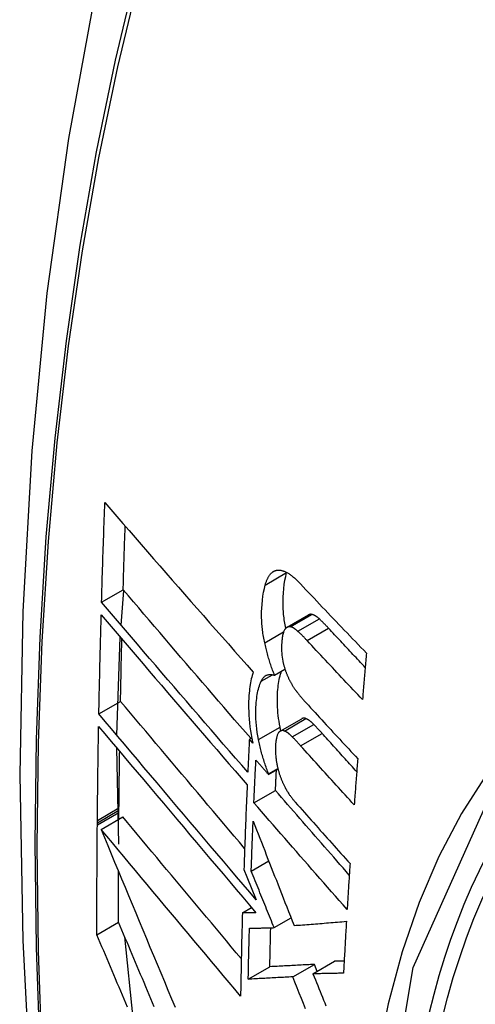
# Model space of a CAD drawing. Header units: inches. Extents: x 19 to 446, y 48 to 210.
# Tile 266 of 280: x 434.302 to 434.426, y 170.454 to 170.723. Entities that reach past the tile are written whole.
import ezdxf

# ---------------------------------------------------------------- set-up
doc = ezdxf.new("R2010")
doc.units = ezdxf.units.IN
doc.header["$MEASUREMENT"] = 0
doc.layers.add('Visible Edges(ANSI)', color=7, linetype='Continuous', lineweight=25)
doc.layers.add('Visible Tangent Edges(ANSI)', color=7, linetype='Continuous', lineweight=25)

msp = doc.modelspace()

# ---------------------------------------------------------------- linework, layer by layer
at = {"layer": 'Visible Edges(ANSI)'}
for p, q in [((434.37481, 170.57211), (434.37483, 170.57218)), ((434.32437, 170.56404), (434.33026, 170.56744)), ((434.32968, 170.55783), (434.33042, 170.56725)), ((434.37491, 170.55721), (434.38076, 170.56058)), ((434.32851, 170.52782), (434.32946, 170.55452)), ((434.37151, 170.54416), (434.37435, 170.5458)), ((434.32364, 170.53361), (434.32953, 170.53701)), ((434.37306, 170.52891), (434.37892, 170.53229)), ((434.36464, 170.52673), (434.36529, 170.52711)), ((434.36558, 170.52567), (434.36464, 170.52673)), ((434.32904, 170.49806), (434.32849, 170.52435)), ((434.36988, 170.51708), (434.37245, 170.51857)), ((434.36989, 170.51726), (434.37242, 170.51872)), ((434.36988, 170.51708), (434.36989, 170.51726)), ((434.36589, 170.50937), (434.37177, 170.51276)), ((434.3291, 170.50676), (434.32911, 170.50733)), ((434.32911, 170.50733), (434.32911, 170.50799)), ((434.32321, 170.50392), (434.32322, 170.50458)), ((434.32423, 170.50213), (434.33013, 170.50553)), ((434.32909, 170.50493), (434.3291, 170.50676)), ((434.32321, 170.50336), (434.32321, 170.50392)), ((434.36316, 170.49118), (434.36398, 170.48915)), ((434.36515, 170.49076), (434.36993, 170.49352)), ((434.36398, 170.48915), (434.36653, 170.48288)), ((434.36274, 170.47935), (434.36526, 170.48081)), ((434.3714, 170.47534), (434.37602, 170.478)), ((434.3231, 170.47342), (434.329, 170.47683)), ((434.333, 170.45065), (434.33069, 170.4728)), ((434.36434, 170.46129), (434.37024, 170.46469)), ((434.37647, 170.46194), (434.38236, 170.46534)), ((434.38198, 170.46276), (434.38786, 170.46616)), ((434.38313, 170.46342), (434.38236, 170.46534))]:
    msp.add_line(p, q, dxfattribs=at)
at = {"layer": 'Visible Edges(ANSI)', "flags": 128}
for points in [[(434.35609, 170.84915), (434.34325, 170.8111), (434.33219, 170.77191), (434.32289, 170.73168), (434.31533, 170.69046), (434.30949, 170.64832), (434.30534, 170.60532), (434.30287, 170.56153), (434.30205, 170.517), (434.30286, 170.4718), (434.30529, 170.42599), (434.30931, 170.37964), (434.3149, 170.33281), (434.32205, 170.28556), (434.33073, 170.23796), (434.34093, 170.19008), (434.3526, 170.14199)], [(434.32437, 170.56404), (434.3244, 170.56517), (434.32444, 170.5663), (434.32447, 170.56743), (434.3245, 170.56856), (434.32454, 170.56969), (434.32457, 170.57082), (434.32461, 170.57195), (434.32464, 170.57308), (434.32468, 170.57421), (434.32472, 170.57534), (434.32475, 170.57647), (434.32479, 170.5776), (434.32483, 170.57873), (434.32486, 170.57986), (434.3249, 170.581), (434.32494, 170.58213), (434.32498, 170.58326), (434.32502, 170.58439), (434.32506, 170.58552), (434.3251, 170.58666), (434.32514, 170.58779), (434.32518, 170.58892), (434.32522, 170.59005), (434.32526, 170.59119)], [(434.32526, 170.59119), (434.32689, 170.5893), (434.32854, 170.5874), (434.33019, 170.5855), (434.33185, 170.58359), (434.33351, 170.58167), (434.33518, 170.57975), (434.33686, 170.57782), (434.33854, 170.57589), (434.34022, 170.57396), (434.34191, 170.57203), (434.34361, 170.57009), (434.3453, 170.56815), (434.347, 170.56621), (434.3487, 170.56427), (434.3504, 170.56233), (434.35211, 170.5604), (434.35381, 170.55846), (434.35552, 170.55653), (434.35722, 170.5546), (434.35893, 170.55267), (434.36063, 170.55075), (434.36233, 170.54884), (434.36403, 170.54692), (434.36572, 170.54502)], [(434.33026, 170.56744), (434.33028, 170.56816), (434.3303, 170.56889), (434.33032, 170.56961), (434.33034, 170.57033), (434.33036, 170.57105), (434.33038, 170.57178), (434.3304, 170.5725), (434.33043, 170.57322), (434.33045, 170.57395), (434.33047, 170.57467), (434.33049, 170.57539), (434.33051, 170.57612), (434.33054, 170.57684), (434.33056, 170.57756), (434.33058, 170.57829), (434.3306, 170.57901), (434.33063, 170.57973), (434.33065, 170.58046), (434.33067, 170.58118), (434.3307, 170.5819), (434.33072, 170.58263), (434.33075, 170.58335), (434.33077, 170.58407), (434.33079, 170.5848)], [(434.36897, 170.56873), (434.36903, 170.56893), (434.36909, 170.56913), (434.36915, 170.56932), (434.36921, 170.56951), (434.36928, 170.56969), (434.36935, 170.56987), (434.36942, 170.57004), (434.36949, 170.57021), (434.36957, 170.57038), (434.36964, 170.57054), (434.36972, 170.57069), (434.3698, 170.57084), (434.36989, 170.57099), (434.36997, 170.57113), (434.37006, 170.57126), (434.37015, 170.57139), (434.37024, 170.57152), (434.37033, 170.57164), (434.37043, 170.57175), (434.37053, 170.57186), (434.37063, 170.57196), (434.37073, 170.57206), (434.37084, 170.57216), (434.37095, 170.57224)], [(434.37095, 170.57224), (434.37106, 170.57233), (434.37118, 170.5724), (434.37129, 170.57247), (434.37141, 170.57254), (434.37153, 170.57259), (434.37166, 170.57264), (434.37178, 170.57269), (434.37191, 170.57272), (434.37204, 170.57275), (434.37217, 170.57278), (434.3723, 170.57279), (434.37243, 170.57281), (434.37257, 170.57281), (434.3727, 170.57281), (434.37284, 170.5728), (434.37298, 170.57279), (434.37312, 170.57277), (434.37326, 170.57275), (434.3734, 170.57272), (434.37354, 170.57269), (434.37368, 170.57265), (434.37383, 170.57261), (434.37397, 170.57256), (434.37412, 170.57251)], [(434.37457, 170.55693), (434.37447, 170.55741), (434.37438, 170.55788), (434.3743, 170.55835), (434.37423, 170.55881), (434.37416, 170.55928), (434.3741, 170.55975), (434.37404, 170.56021), (434.37399, 170.56067), (434.37395, 170.56113), (434.37391, 170.56159), (434.37388, 170.56205), (434.37386, 170.5625), (434.37384, 170.56295), (434.37383, 170.56339), (434.37383, 170.56383), (434.37383, 170.56427), (434.37383, 170.56478), (434.37386, 170.56554), (434.37393, 170.56656), (434.37403, 170.56775), (434.37417, 170.56891), (434.37435, 170.57003), (434.37456, 170.5711), (434.37481, 170.57211)], [(434.37412, 170.57251), (434.3743, 170.57244), (434.37448, 170.57236), (434.37466, 170.57227), (434.37485, 170.57217), (434.37503, 170.57207), (434.37522, 170.57196), (434.3754, 170.57184), (434.37559, 170.57172), (434.37578, 170.57159), (434.37597, 170.57145), (434.37616, 170.57131), (434.37634, 170.57116), (434.37653, 170.57101), (434.37672, 170.57085), (434.37691, 170.57068), (434.3771, 170.57052), (434.37729, 170.57034), (434.37748, 170.57017), (434.37766, 170.56999), (434.37785, 170.56981), (434.37804, 170.56962), (434.37822, 170.56943), (434.37841, 170.56924), (434.37859, 170.56905)], [(434.36884, 170.55297), (434.36875, 170.5534), (434.36866, 170.55383), (434.36858, 170.55426), (434.3685, 170.55469), (434.36843, 170.55512), (434.36836, 170.55554), (434.3683, 170.55597), (434.36824, 170.55639), (434.36819, 170.55681), (434.36815, 170.55723), (434.36811, 170.55765), (434.36807, 170.55807), (434.36804, 170.55855), (434.36801, 170.55913), (434.36799, 170.55982), (434.36798, 170.5606), (434.36799, 170.56147), (434.36803, 170.56243), (434.3681, 170.56347), (434.36821, 170.56459), (434.36835, 170.56569), (434.36852, 170.56676), (434.36873, 170.56777), (434.36897, 170.56873)], [(434.37859, 170.56905), (434.37933, 170.56826), (434.38007, 170.56747), (434.38081, 170.56668), (434.38155, 170.5659), (434.38229, 170.56511), (434.38304, 170.56432), (434.38378, 170.56353), (434.38453, 170.56274), (434.38527, 170.56196), (434.38602, 170.56117), (434.38677, 170.56038), (434.38752, 170.55959), (434.38827, 170.55881), (434.38902, 170.55802), (434.38977, 170.55723), (434.39052, 170.55644), (434.39128, 170.55566), (434.39203, 170.55487), (434.39278, 170.55409), (434.39354, 170.5533), (434.39429, 170.55252), (434.39505, 170.55173), (434.39581, 170.55095), (434.39657, 170.55017)], [(434.36501, 170.52695), (434.36355, 170.52863), (434.36209, 170.53032), (434.36063, 170.53201), (434.35917, 170.53371), (434.3577, 170.53541), (434.35624, 170.53711), (434.35477, 170.53881), (434.35331, 170.54051), (434.35185, 170.54221), (434.35038, 170.54391), (434.34892, 170.54561), (434.34746, 170.54731), (434.34601, 170.54901), (434.34455, 170.55071), (434.3431, 170.5524), (434.34166, 170.55409), (434.34021, 170.55578), (434.33878, 170.55746), (434.33734, 170.55914), (434.33591, 170.56081), (434.33449, 170.56248), (434.33307, 170.56414), (434.33166, 170.56579), (434.33026, 170.56744)], [(434.36421, 170.5177), (434.36255, 170.51961), (434.36089, 170.52153), (434.35922, 170.52346), (434.35755, 170.52539), (434.35588, 170.52732), (434.3542, 170.52926), (434.35252, 170.53121), (434.35084, 170.53315), (434.34917, 170.5351), (434.34749, 170.53705), (434.34581, 170.539), (434.34414, 170.54095), (434.34246, 170.54289), (434.34079, 170.54484), (434.33913, 170.54678), (434.33746, 170.54872), (434.3358, 170.55066), (434.33415, 170.55259), (434.3325, 170.55452), (434.33086, 170.55644), (434.32923, 170.55835), (434.3276, 170.56026), (434.32598, 170.56216), (434.32437, 170.56404)], [(434.38162, 170.56073), (434.38158, 170.56074), (434.38154, 170.56074), (434.3815, 170.56075), (434.38147, 170.56075), (434.38143, 170.56075), (434.38139, 170.56075), (434.38135, 170.56075), (434.38132, 170.56075), (434.38128, 170.56075), (434.38124, 170.56074), (434.38121, 170.56074), (434.38117, 170.56073), (434.38113, 170.56073), (434.3811, 170.56072), (434.38106, 170.56071), (434.38103, 170.5607), (434.38099, 170.56069), (434.38096, 170.56068), (434.38092, 170.56066), (434.38089, 170.56065), (434.38085, 170.56063), (434.38082, 170.56062), (434.38079, 170.5606), (434.38076, 170.56058)], [(434.38372, 170.55949), (434.38363, 170.55957), (434.38354, 170.55965), (434.38345, 170.55973), (434.38337, 170.5598), (434.38328, 170.55988), (434.38319, 170.55995), (434.3831, 170.56001), (434.38301, 170.56008), (434.38292, 170.56014), (434.38283, 170.5602), (434.38274, 170.56026), (434.38266, 170.56032), (434.38257, 170.56037), (434.38248, 170.56042), (434.38239, 170.56046), (434.3823, 170.56051), (434.38222, 170.56055), (434.38213, 170.56058), (434.38204, 170.56062), (434.38196, 170.56065), (434.38187, 170.56067), (434.38179, 170.5607), (434.3817, 170.56072), (434.38162, 170.56073)], [(434.32364, 170.53361), (434.32366, 170.53473), (434.32368, 170.53586), (434.3237, 170.53698), (434.32373, 170.5381), (434.32375, 170.53923), (434.32377, 170.54035), (434.3238, 170.54147), (434.32382, 170.5426), (434.32385, 170.54372), (434.32387, 170.54485), (434.3239, 170.54597), (434.32393, 170.5471), (434.32395, 170.54822), (434.32398, 170.54935), (434.32401, 170.55047), (434.32404, 170.5516), (434.32406, 170.55272), (434.32409, 170.55385), (434.32412, 170.55498), (434.32415, 170.5561), (434.32418, 170.55723), (434.32421, 170.55836), (434.32424, 170.55948), (434.32427, 170.56061)], [(434.32427, 170.56061), (434.32588, 170.55872), (434.3275, 170.55682), (434.32912, 170.55492), (434.33076, 170.553), (434.33239, 170.55108), (434.33404, 170.54915), (434.33569, 170.54722), (434.33735, 170.54528), (434.33901, 170.54334), (434.34067, 170.5414), (434.34234, 170.53945), (434.34401, 170.5375), (434.34569, 170.53555), (434.34736, 170.5336), (434.34904, 170.53165), (434.35071, 170.5297), (434.35239, 170.52775), (434.35406, 170.5258), (434.35574, 170.52386), (434.35741, 170.52192), (434.35908, 170.51999), (434.36074, 170.51807), (434.3624, 170.51614), (434.36406, 170.51423)], [(434.38623, 170.55697), (434.38613, 170.55708), (434.38602, 170.55719), (434.38592, 170.5573), (434.38582, 170.55741), (434.38571, 170.55752), (434.38561, 170.55763), (434.3855, 170.55774), (434.3854, 170.55785), (434.38529, 170.55796), (434.38519, 170.55806), (434.38508, 170.55817), (434.38498, 170.55828), (434.38487, 170.55838), (434.38477, 170.55849), (434.38466, 170.55859), (434.38456, 170.55869), (434.38445, 170.5588), (434.38435, 170.5589), (434.38424, 170.559), (434.38414, 170.5591), (434.38404, 170.5592), (434.38393, 170.5593), (434.38383, 170.5594), (434.38372, 170.55949)], [(434.37425, 170.55652), (434.37415, 170.55634), (434.37406, 170.55615), (434.37398, 170.55594), (434.37391, 170.55572), (434.37384, 170.55549), (434.37378, 170.55524), (434.37372, 170.55499), (434.37367, 170.55473), (434.37363, 170.55446), (434.37359, 170.55418), (434.37356, 170.5539), (434.37353, 170.55362), (434.3735, 170.55331), (434.37347, 170.55297), (434.37345, 170.55257), (434.37343, 170.55215), (434.37342, 170.55168), (434.37342, 170.55119), (434.37344, 170.55068), (434.37347, 170.55016), (434.37352, 170.54962), (434.37358, 170.54909), (434.37367, 170.54854), (434.37377, 170.548)], [(434.37578, 170.55736), (434.3757, 170.55737), (434.37563, 170.55738), (434.37556, 170.55738), (434.37548, 170.55738), (434.37541, 170.55737), (434.37534, 170.55736), (434.37527, 170.55735), (434.3752, 170.55733), (434.37513, 170.55731), (434.37506, 170.55728), (434.375, 170.55725), (434.37493, 170.55722), (434.37487, 170.55718), (434.37481, 170.55714), (434.37474, 170.55709), (434.37468, 170.55704), (434.37463, 170.55699), (434.37457, 170.55693), (434.37451, 170.55687), (434.37446, 170.55681), (434.3744, 170.55674), (434.37435, 170.55667), (434.3743, 170.5566), (434.37425, 170.55652)], [(434.37788, 170.55612), (434.37779, 170.5562), (434.37771, 170.55628), (434.37762, 170.55636), (434.37753, 170.55643), (434.37744, 170.55651), (434.37735, 170.55658), (434.37726, 170.55664), (434.37717, 170.55671), (434.37708, 170.55677), (434.37699, 170.55683), (434.3769, 170.55689), (434.37682, 170.55695), (434.37673, 170.557), (434.37664, 170.55705), (434.37655, 170.55709), (434.37647, 170.55714), (434.37638, 170.55718), (434.37629, 170.55721), (434.3762, 170.55725), (434.37612, 170.55728), (434.37603, 170.5573), (434.37595, 170.55733), (434.37586, 170.55734), (434.37578, 170.55736)], [(434.3804, 170.5536), (434.38029, 170.55371), (434.38019, 170.55382), (434.38008, 170.55393), (434.37998, 170.55404), (434.37987, 170.55415), (434.37977, 170.55426), (434.37967, 170.55437), (434.37956, 170.55448), (434.37946, 170.55459), (434.37935, 170.55469), (434.37925, 170.5548), (434.37914, 170.55491), (434.37904, 170.55501), (434.37893, 170.55512), (434.37883, 170.55522), (434.37872, 170.55532), (434.37862, 170.55543), (434.37851, 170.55553), (434.37841, 170.55563), (434.3783, 170.55573), (434.3782, 170.55583), (434.37809, 170.55593), (434.37799, 170.55602), (434.37788, 170.55612)], [(434.39623, 170.54627), (434.39581, 170.54672), (434.39539, 170.54716), (434.39497, 170.54761), (434.39455, 170.54805), (434.39414, 170.5485), (434.39372, 170.54895), (434.3933, 170.54939), (434.39288, 170.54984), (434.39246, 170.55028), (434.39205, 170.55073), (434.39163, 170.55117), (434.39121, 170.55162), (434.3908, 170.55207), (434.39038, 170.55251), (434.38996, 170.55296), (434.38955, 170.5534), (434.38913, 170.55385), (434.38872, 170.55429), (434.3883, 170.55474), (434.38789, 170.55519), (434.38747, 170.55563), (434.38706, 170.55608), (434.38665, 170.55652), (434.38623, 170.55697)], [(434.32953, 170.53701), (434.32954, 170.53772), (434.32956, 170.53843), (434.32957, 170.53913), (434.32958, 170.53984), (434.3296, 170.54055), (434.32961, 170.54126), (434.32963, 170.54196), (434.32964, 170.54267), (434.32966, 170.54338), (434.32967, 170.54409), (434.32969, 170.5448), (434.3297, 170.5455), (434.32972, 170.54621), (434.32973, 170.54692), (434.32975, 170.54763), (434.32977, 170.54834), (434.32978, 170.54905), (434.3298, 170.54975), (434.32981, 170.55046), (434.32983, 170.55117), (434.32985, 170.55188), (434.32986, 170.55259), (434.32988, 170.5533), (434.3299, 170.55401)], [(434.37151, 170.54416), (434.37137, 170.5445), (434.37124, 170.54485), (434.37111, 170.5452), (434.37097, 170.54556), (434.37085, 170.54591), (434.37072, 170.54627), (434.3706, 170.54663), (434.37047, 170.54699), (434.37036, 170.54735), (434.37024, 170.54772), (434.37012, 170.54808), (434.37001, 170.54845), (434.3699, 170.54882), (434.3698, 170.54919), (434.36969, 170.54957), (434.36959, 170.54994), (434.36949, 170.55031), (434.36939, 170.55069), (434.36929, 170.55107), (434.3692, 170.55145), (434.3691, 170.55183), (434.36901, 170.55221), (434.36893, 170.55259), (434.36884, 170.55297)], [(434.39549, 170.53754), (434.39486, 170.53821), (434.39422, 170.53887), (434.39359, 170.53954), (434.39296, 170.54021), (434.39232, 170.54088), (434.39169, 170.54154), (434.39106, 170.54221), (434.39043, 170.54288), (434.38979, 170.54355), (434.38916, 170.54422), (434.38853, 170.54489), (434.3879, 170.54556), (434.38727, 170.54623), (434.38665, 170.5469), (434.38602, 170.54757), (434.38539, 170.54824), (434.38476, 170.54891), (434.38414, 170.54958), (434.38351, 170.55025), (434.38289, 170.55092), (434.38226, 170.55159), (434.38164, 170.55226), (434.38102, 170.55293), (434.3804, 170.5536)], [(434.39657, 170.55017), (434.39652, 170.54964), (434.39648, 170.54911), (434.39643, 170.54859), (434.39638, 170.54806), (434.39634, 170.54754), (434.39629, 170.54701), (434.39625, 170.54648), (434.3962, 170.54596), (434.39616, 170.54543), (434.39611, 170.5449), (434.39607, 170.54438), (434.39602, 170.54385), (434.39598, 170.54333), (434.39594, 170.5428), (434.39589, 170.54227), (434.39585, 170.54175), (434.3958, 170.54122), (434.39576, 170.54069), (434.39571, 170.54017), (434.39567, 170.53964), (434.39562, 170.53912), (434.39558, 170.53859), (434.39554, 170.53806), (434.39549, 170.53754)], [(434.37377, 170.548), (434.37381, 170.54781), (434.37385, 170.54763), (434.37389, 170.54744), (434.37394, 170.54726), (434.37398, 170.54708), (434.37403, 170.5469), (434.37408, 170.54671), (434.37413, 170.54653), (434.37418, 170.54635), (434.37423, 170.54617), (434.37429, 170.546), (434.37434, 170.54582), (434.3744, 170.54564), (434.37446, 170.54546), (434.37452, 170.54529), (434.37458, 170.54512), (434.37464, 170.54494), (434.37471, 170.54477), (434.37477, 170.54461), (434.37484, 170.54444), (434.37491, 170.54427), (434.37498, 170.54411), (434.37505, 170.54395), (434.37512, 170.54379)], [(434.36572, 170.54502), (434.36557, 170.54458), (434.36543, 170.54412), (434.36529, 170.54364), (434.36517, 170.54315), (434.36506, 170.54264), (434.36495, 170.54211), (434.36486, 170.54158), (434.36478, 170.54103), (434.3647, 170.54047), (434.36464, 170.53989), (434.36458, 170.53928), (434.36452, 170.5386), (434.36448, 170.53785), (434.36445, 170.53703), (434.36443, 170.53616), (434.36444, 170.53523), (434.36446, 170.53424), (434.36451, 170.53322), (434.36459, 170.53219), (434.36469, 170.53115), (434.36481, 170.5301), (434.36496, 170.52903), (434.36513, 170.52796), (434.36533, 170.52688)], [(434.373, 170.53001), (434.37286, 170.53081), (434.37273, 170.5316), (434.37261, 170.53238), (434.37252, 170.53316), (434.37244, 170.53393), (434.37237, 170.53469), (434.37233, 170.53545), (434.3723, 170.5362), (434.37228, 170.53694), (434.37228, 170.53765), (434.3723, 170.53834), (434.37232, 170.539), (434.37236, 170.53963), (434.37241, 170.54024), (434.37246, 170.54081), (434.37253, 170.54137), (434.3726, 170.54192), (434.37269, 170.54245), (434.37279, 170.54296), (434.3729, 170.54346), (434.37302, 170.54394), (434.37315, 170.54441), (434.37329, 170.54485), (434.37344, 170.54527)], [(434.36714, 170.52662), (434.36696, 170.52759), (434.36681, 170.52855), (434.36668, 170.52951), (434.36658, 170.53046), (434.3665, 170.53139), (434.36645, 170.53228), (434.36642, 170.53313), (434.36642, 170.53393), (434.36642, 170.53469), (434.36645, 170.5354), (434.36648, 170.53606), (434.36653, 170.53668), (434.36658, 170.53725), (434.36664, 170.5378), (434.36671, 170.53835), (434.3668, 170.53888), (434.36689, 170.53939), (434.36699, 170.53989), (434.36711, 170.54038), (434.36723, 170.54084), (434.36737, 170.54129), (434.36752, 170.54171), (434.36768, 170.54212), (434.36785, 170.5425)], [(434.36785, 170.5425), (434.36795, 170.54272), (434.36806, 170.54292), (434.36817, 170.5431), (434.36829, 170.54328), (434.36842, 170.54344), (434.36855, 170.54358), (434.36868, 170.54372), (434.36882, 170.54384), (434.36897, 170.54395), (434.36912, 170.54404), (434.36927, 170.54413), (434.36943, 170.5442), (434.36959, 170.54425), (434.36975, 170.5443), (434.36992, 170.54433), (434.37009, 170.54435), (434.37026, 170.54436), (434.37043, 170.54436), (434.37061, 170.54435), (434.37079, 170.54433), (434.37097, 170.5443), (434.37115, 170.54426), (434.37133, 170.54421), (434.37151, 170.54416)], [(434.37512, 170.54379), (434.37519, 170.54362), (434.37527, 170.54345), (434.37535, 170.54328), (434.37543, 170.54312), (434.37551, 170.54295), (434.37559, 170.54279), (434.37567, 170.54264), (434.37576, 170.54248), (434.37584, 170.54232), (434.37592, 170.54217), (434.37601, 170.54202), (434.37609, 170.54187), (434.37618, 170.54172), (434.37626, 170.54158), (434.37635, 170.54144), (434.37644, 170.54129), (434.37653, 170.54115), (434.37661, 170.54102), (434.3767, 170.54088), (434.37679, 170.54075), (434.37688, 170.54061), (434.37697, 170.54048), (434.37706, 170.54035), (434.37715, 170.54023)], [(434.37715, 170.54023), (434.37725, 170.54009), (434.37735, 170.53996), (434.37745, 170.53983), (434.37754, 170.5397), (434.37764, 170.53957), (434.37774, 170.53944), (434.37784, 170.53931), (434.37794, 170.53918), (434.37804, 170.53906), (434.37813, 170.53893), (434.37823, 170.53881), (434.37833, 170.53868), (434.37843, 170.53856), (434.37853, 170.53844), (434.37863, 170.53832), (434.37873, 170.5382), (434.37883, 170.53808), (434.37893, 170.53797), (434.37903, 170.53785), (434.37913, 170.53774), (434.37923, 170.53762), (434.37933, 170.53751), (434.37943, 170.5374), (434.37953, 170.53729)], [(434.36336, 170.49695), (434.36194, 170.49863), (434.36051, 170.50031), (434.35908, 170.502), (434.35765, 170.50368), (434.35622, 170.50537), (434.35479, 170.50707), (434.35336, 170.50876), (434.35194, 170.51045), (434.35051, 170.51214), (434.34908, 170.51382), (434.34766, 170.51551), (434.34623, 170.5172), (434.34482, 170.51888), (434.3434, 170.52055), (434.34199, 170.52223), (434.34058, 170.5239), (434.33918, 170.52556), (434.33778, 170.52722), (434.33639, 170.52887), (434.335, 170.53051), (434.33362, 170.53215), (434.33225, 170.53378), (434.33089, 170.5354), (434.32953, 170.53701)], [(434.37953, 170.53729), (434.38013, 170.53662), (434.38074, 170.53596), (434.38135, 170.5353), (434.38195, 170.53464), (434.38256, 170.53397), (434.38317, 170.53331), (434.38377, 170.53265), (434.38438, 170.53199), (434.38499, 170.53132), (434.3856, 170.53066), (434.38621, 170.53), (434.38682, 170.52933), (434.38743, 170.52867), (434.38804, 170.52801), (434.38866, 170.52735), (434.38927, 170.52668), (434.38988, 170.52602), (434.3905, 170.52536), (434.39111, 170.5247), (434.39172, 170.52404), (434.39234, 170.52337), (434.39295, 170.52271), (434.39357, 170.52205), (434.39418, 170.52139)], [(434.36653, 170.48288), (434.36475, 170.48497), (434.36297, 170.48707), (434.36118, 170.48918), (434.35938, 170.4913), (434.35758, 170.49342), (434.35578, 170.49555), (434.35397, 170.49768), (434.35216, 170.49982), (434.35035, 170.50196), (434.34853, 170.5041), (434.34672, 170.50625), (434.34491, 170.50839), (434.3431, 170.51053), (434.3413, 170.51266), (434.3395, 170.5148), (434.3377, 170.51692), (434.33591, 170.51904), (434.33413, 170.52116), (434.33236, 170.52326), (434.33059, 170.52535), (434.32884, 170.52744), (434.32709, 170.52951), (434.32536, 170.53157), (434.32364, 170.53361)], [(434.38008, 170.53232), (434.38003, 170.53234), (434.37997, 170.53236), (434.37992, 170.53237), (434.37987, 170.53239), (434.37982, 170.5324), (434.37977, 170.53241), (434.37972, 170.53242), (434.37967, 170.53243), (434.37962, 170.53244), (434.37957, 170.53244), (434.37952, 170.53244), (434.37947, 170.53244), (434.37942, 170.53244), (434.37938, 170.53244), (434.37933, 170.53243), (434.37928, 170.53242), (434.37923, 170.53241), (434.37919, 170.5324), (434.37914, 170.53239), (434.3791, 170.53237), (434.37905, 170.53235), (434.37901, 170.53233), (434.37897, 170.53231), (434.37892, 170.53229)], [(434.38219, 170.53075), (434.3821, 170.53084), (434.38202, 170.53093), (434.38193, 170.53101), (434.38184, 170.5311), (434.38175, 170.53118), (434.38166, 170.53126), (434.38157, 170.53134), (434.38148, 170.53142), (434.38139, 170.53149), (434.38131, 170.53156), (434.38122, 170.53163), (434.38113, 170.5317), (434.38104, 170.53177), (434.38095, 170.53183), (434.38086, 170.53189), (434.38078, 170.53195), (434.38069, 170.532), (434.3806, 170.53206), (434.38051, 170.53211), (434.38043, 170.53215), (434.38034, 170.5322), (434.38025, 170.53224), (434.38017, 170.53228), (434.38008, 170.53232)], [(434.32322, 170.50458), (434.32323, 170.50565), (434.32324, 170.50671), (434.32325, 170.50778), (434.32326, 170.50884), (434.32327, 170.50991), (434.32328, 170.51098), (434.3233, 170.51204), (434.32331, 170.51311), (434.32332, 170.51418), (434.32334, 170.51524), (434.32335, 170.51631), (434.32337, 170.51738), (434.32338, 170.51845), (434.3234, 170.51951), (434.32341, 170.52058), (434.32343, 170.52165), (434.32345, 170.52272), (434.32346, 170.52378), (434.32348, 170.52485), (434.3235, 170.52592), (434.32352, 170.52699), (434.32353, 170.52806), (434.32355, 170.52913), (434.32357, 170.5302)], [(434.32357, 170.5302), (434.32529, 170.52815), (434.32702, 170.52609), (434.32877, 170.52402), (434.33052, 170.52193), (434.33229, 170.51984), (434.33406, 170.51773), (434.33584, 170.51562), (434.33763, 170.5135), (434.33943, 170.51137), (434.34123, 170.50923), (434.34303, 170.50709), (434.34484, 170.50495), (434.34665, 170.50281), (434.34846, 170.50066), (434.35027, 170.49852), (434.35208, 170.49638), (434.35389, 170.49423), (434.3557, 170.4921), (434.3575, 170.48997), (434.3593, 170.48784), (434.36109, 170.48572), (434.36288, 170.48361), (434.36466, 170.48151), (434.36644, 170.47942)], [(434.37422, 170.52893), (434.37414, 170.52897), (434.37406, 170.52899), (434.37398, 170.52901), (434.37391, 170.52903), (434.37383, 170.52905), (434.37375, 170.52905), (434.37368, 170.52906), (434.3736, 170.52906), (434.37353, 170.52906), (434.37346, 170.52905), (434.37339, 170.52903), (434.37332, 170.52901), (434.37325, 170.52899), (434.37318, 170.52896), (434.37311, 170.52893), (434.37305, 170.5289), (434.37298, 170.52885), (434.37292, 170.52881), (434.37286, 170.52876), (434.3728, 170.52871), (434.37274, 170.52865), (434.37268, 170.52859), (434.37263, 170.52852), (434.37257, 170.52845)], [(434.37321, 170.52899), (434.3732, 170.52903), (434.37319, 170.52908), (434.37318, 170.52912), (434.37317, 170.52916), (434.37317, 170.5292), (434.37316, 170.52924), (434.37315, 170.52929), (434.37314, 170.52933), (434.37313, 170.52937), (434.37312, 170.52941), (434.37311, 170.52946), (434.3731, 170.5295), (434.3731, 170.52954), (434.37309, 170.52958), (434.37308, 170.52963), (434.37307, 170.52967), (434.37306, 170.52971), (434.37305, 170.52975), (434.37304, 170.5298), (434.37304, 170.52984), (434.37303, 170.52988), (434.37302, 170.52992), (434.37301, 170.52996), (434.373, 170.53001)], [(434.37634, 170.52737), (434.37625, 170.52746), (434.37616, 170.52755), (434.37607, 170.52763), (434.37598, 170.52772), (434.37589, 170.5278), (434.3758, 170.52788), (434.37571, 170.52796), (434.37563, 170.52804), (434.37554, 170.52811), (434.37545, 170.52818), (434.37536, 170.52825), (434.37527, 170.52832), (434.37518, 170.52838), (434.37509, 170.52845), (434.37501, 170.52851), (434.37492, 170.52857), (434.37483, 170.52862), (434.37474, 170.52867), (434.37466, 170.52872), (434.37457, 170.52877), (434.37448, 170.52882), (434.37439, 170.52886), (434.37431, 170.5289), (434.37422, 170.52893)], [(434.38447, 170.5283), (434.38438, 170.52841), (434.38428, 170.52851), (434.38419, 170.52862), (434.38409, 170.52872), (434.384, 170.52882), (434.3839, 170.52893), (434.38381, 170.52903), (434.38371, 170.52914), (434.38362, 170.52924), (434.38352, 170.52934), (434.38343, 170.52944), (434.38333, 170.52955), (434.38324, 170.52965), (434.38314, 170.52975), (434.38305, 170.52985), (434.38295, 170.52995), (434.38286, 170.53005), (434.38276, 170.53015), (434.38267, 170.53025), (434.38257, 170.53035), (434.38248, 170.53045), (434.38238, 170.53055), (434.38229, 170.53065), (434.38219, 170.53075)], [(434.36464, 170.52673), (434.36463, 170.52636), (434.36461, 170.52598), (434.36459, 170.5256), (434.36457, 170.52523), (434.36455, 170.52485), (434.36453, 170.52447), (434.36452, 170.5241), (434.3645, 170.52372), (434.36448, 170.52334), (434.36446, 170.52297), (434.36444, 170.52259), (434.36442, 170.52221), (434.36441, 170.52184), (434.36439, 170.52146), (434.36437, 170.52109), (434.36435, 170.52071), (434.36434, 170.52033), (434.36432, 170.51996), (434.3643, 170.51958), (434.36428, 170.5192), (434.36427, 170.51883), (434.36425, 170.51845), (434.36423, 170.51808), (434.36421, 170.5177)], [(434.36533, 170.52688), (434.36534, 170.52683), (434.36535, 170.52678), (434.36536, 170.52673), (434.36537, 170.52668), (434.36538, 170.52663), (434.36539, 170.52658), (434.3654, 170.52653), (434.36541, 170.52648), (434.36542, 170.52643), (434.36543, 170.52638), (434.36544, 170.52633), (434.36545, 170.52627), (434.36546, 170.52622), (434.36547, 170.52617), (434.36548, 170.52612), (434.36549, 170.52607), (434.3655, 170.52602), (434.36551, 170.52597), (434.36553, 170.52592), (434.36554, 170.52587), (434.36555, 170.52582), (434.36556, 170.52577), (434.36557, 170.52572), (434.36558, 170.52567)], [(434.36989, 170.51726), (434.36974, 170.51763), (434.3696, 170.518), (434.36946, 170.51837), (434.36933, 170.51875), (434.36919, 170.51912), (434.36906, 170.5195), (434.36893, 170.51989), (434.3688, 170.52027), (434.36867, 170.52066), (434.36855, 170.52105), (434.36843, 170.52144), (434.36831, 170.52183), (434.36819, 170.52223), (434.36808, 170.52262), (434.36797, 170.52302), (434.36787, 170.52341), (434.36777, 170.52381), (434.36767, 170.52421), (434.36757, 170.52461), (434.36748, 170.52501), (434.36739, 170.52541), (434.3673, 170.52581), (434.36722, 170.52622), (434.36714, 170.52662)], [(434.37257, 170.52845), (434.37249, 170.52832), (434.37241, 170.52818), (434.37233, 170.52802), (434.37227, 170.52785), (434.3722, 170.52767), (434.37215, 170.52749), (434.37209, 170.52729), (434.37205, 170.52709), (434.372, 170.52688), (434.37196, 170.52666), (434.37193, 170.52644), (434.37189, 170.52621), (434.37187, 170.52598), (434.37184, 170.52575), (434.37181, 170.52551), (434.37179, 170.52527), (434.37177, 170.52502), (434.37176, 170.52477), (434.37174, 170.52449), (434.37174, 170.52417), (434.37174, 170.52377), (434.37176, 170.5233), (434.37179, 170.52272), (434.37184, 170.52202)], [(434.37862, 170.52492), (434.37852, 170.52503), (434.37843, 170.52513), (434.37833, 170.52524), (434.37824, 170.52534), (434.37814, 170.52544), (434.37805, 170.52555), (434.37795, 170.52565), (434.37786, 170.52575), (434.37776, 170.52586), (434.37767, 170.52596), (434.37757, 170.52606), (434.37748, 170.52616), (434.37738, 170.52627), (434.37729, 170.52637), (434.37719, 170.52647), (434.3771, 170.52657), (434.377, 170.52667), (434.37691, 170.52677), (434.37681, 170.52687), (434.37672, 170.52697), (434.37662, 170.52707), (434.37653, 170.52717), (434.37643, 170.52727), (434.37634, 170.52737)], [(434.39391, 170.51786), (434.39351, 170.5183), (434.39312, 170.51873), (434.39272, 170.51917), (434.39233, 170.5196), (434.39193, 170.52004), (434.39154, 170.52047), (434.39114, 170.52091), (434.39075, 170.52134), (434.39035, 170.52178), (434.38996, 170.52221), (434.38957, 170.52265), (434.38917, 170.52308), (434.38878, 170.52352), (434.38839, 170.52395), (434.38799, 170.52439), (434.3876, 170.52482), (434.38721, 170.52526), (434.38682, 170.52569), (434.38643, 170.52613), (434.38604, 170.52656), (434.38564, 170.527), (434.38525, 170.52743), (434.38486, 170.52787), (434.38447, 170.5283)], [(434.32911, 170.50799), (434.32912, 170.50863), (434.32913, 170.50927), (434.32913, 170.50991), (434.32914, 170.51055), (434.32915, 170.51119), (434.32915, 170.51183), (434.32916, 170.51247), (434.32917, 170.51312), (434.32917, 170.51376), (434.32918, 170.5144), (434.32919, 170.51504), (434.3292, 170.51568), (434.3292, 170.51633), (434.32921, 170.51697), (434.32922, 170.51761), (434.32923, 170.51825), (434.32924, 170.51889), (434.32925, 170.51954), (434.32925, 170.52018), (434.32926, 170.52082), (434.32927, 170.52146), (434.32928, 170.5221), (434.32929, 170.52275), (434.3293, 170.52339)], [(434.39322, 170.50883), (434.39261, 170.5095), (434.392, 170.51017), (434.39139, 170.51084), (434.39077, 170.51151), (434.39016, 170.51218), (434.38955, 170.51285), (434.38894, 170.51352), (434.38833, 170.51419), (434.38772, 170.51486), (434.38711, 170.51553), (434.3865, 170.5162), (434.38589, 170.51687), (434.38528, 170.51754), (434.38467, 170.51821), (434.38406, 170.51888), (434.38345, 170.51956), (434.38285, 170.52023), (434.38224, 170.5209), (434.38164, 170.52157), (434.38103, 170.52224), (434.38043, 170.52291), (434.37982, 170.52358), (434.37922, 170.52425), (434.37862, 170.52492)], [(434.36589, 170.50937), (434.36591, 170.50986), (434.36594, 170.51034), (434.36596, 170.51083), (434.36598, 170.51131), (434.366, 170.5118), (434.36602, 170.51228), (434.36605, 170.51277), (434.36607, 170.51325), (434.36609, 170.51374), (434.36611, 170.51422), (434.36613, 170.51471), (434.36616, 170.51519), (434.36618, 170.51568), (434.3662, 170.51616), (434.36623, 170.51665), (434.36625, 170.51713), (434.36627, 170.51762), (434.3663, 170.5181), (434.36632, 170.51859), (434.36634, 170.51907), (434.36637, 170.51956), (434.36639, 170.52004), (434.36641, 170.52053), (434.36644, 170.52102)], [(434.36644, 170.52102), (434.36658, 170.52085), (434.36672, 170.52069), (434.36687, 170.52052), (434.36701, 170.52036), (434.36715, 170.5202), (434.3673, 170.52003), (434.36744, 170.51987), (434.36758, 170.51971), (434.36773, 170.51954), (434.36787, 170.51938), (434.36801, 170.51921), (434.36816, 170.51905), (434.3683, 170.51889), (434.36844, 170.51872), (434.36859, 170.51856), (434.36873, 170.51839), (434.36887, 170.51823), (434.36902, 170.51807), (434.36916, 170.5179), (434.3693, 170.51774), (434.36945, 170.51758), (434.36959, 170.51741), (434.36974, 170.51725), (434.36988, 170.51708)], [(434.37184, 170.52202), (434.37186, 170.52187), (434.37187, 170.52172), (434.37189, 170.52156), (434.37191, 170.52141), (434.37193, 170.52125), (434.37195, 170.5211), (434.37197, 170.52094), (434.37199, 170.52079), (434.37202, 170.52063), (434.37204, 170.52047), (434.37207, 170.52032), (434.3721, 170.52016), (434.37213, 170.52), (434.37216, 170.51985), (434.37219, 170.51969), (434.37223, 170.51953), (434.37226, 170.51937), (434.3723, 170.51922), (434.37233, 170.51906), (434.37237, 170.5189), (434.37241, 170.51875), (434.37245, 170.51859), (434.37249, 170.51843), (434.37253, 170.51828)], [(434.39418, 170.52139), (434.39414, 170.52087), (434.3941, 170.52035), (434.39406, 170.51982), (434.39402, 170.5193), (434.39398, 170.51877), (434.39394, 170.51825), (434.3939, 170.51773), (434.39386, 170.5172), (434.39382, 170.51668), (434.39378, 170.51616), (434.39374, 170.51563), (434.3937, 170.51511), (434.39366, 170.51459), (434.39362, 170.51406), (434.39358, 170.51354), (434.39354, 170.51302), (434.3935, 170.51249), (434.39346, 170.51197), (434.39342, 170.51145), (434.39338, 170.51092), (434.39334, 170.5104), (434.3933, 170.50988), (434.39326, 170.50935), (434.39322, 170.50883)], [(434.37177, 170.51276), (434.37178, 170.513), (434.37179, 170.51323), (434.3718, 170.51346), (434.37181, 170.51369), (434.37182, 170.51392), (434.37183, 170.51415), (434.37184, 170.51438), (434.37185, 170.51462), (434.37186, 170.51485), (434.37187, 170.51508), (434.37188, 170.51531), (434.37189, 170.51554), (434.3719, 170.51577), (434.37191, 170.516), (434.37192, 170.51624), (434.37193, 170.51647), (434.37195, 170.5167), (434.37196, 170.51693), (434.37197, 170.51716), (434.37198, 170.51739), (434.37199, 170.51763), (434.372, 170.51786), (434.37201, 170.51809), (434.37202, 170.51832)], [(434.37253, 170.51828), (434.37258, 170.51808), (434.37264, 170.51789), (434.37269, 170.51769), (434.37275, 170.5175), (434.37281, 170.51731), (434.37287, 170.51712), (434.37294, 170.51693), (434.373, 170.51675), (434.37307, 170.51656), (434.37314, 170.51638), (434.3732, 170.51619), (434.37327, 170.51601), (434.37335, 170.51583), (434.37342, 170.51566), (434.37349, 170.51548), (434.37356, 170.5153), (434.37364, 170.51513), (434.37371, 170.51495), (434.37379, 170.51478), (434.37387, 170.51461), (434.37395, 170.51444), (434.37402, 170.51428), (434.3741, 170.51411), (434.37418, 170.51395)], [(434.36406, 170.51423), (434.36402, 170.51327), (434.36397, 170.51231), (434.36393, 170.51134), (434.36389, 170.51038), (434.36385, 170.50942), (434.36381, 170.50846), (434.36377, 170.50749), (434.36373, 170.50653), (434.36369, 170.50557), (434.36365, 170.50461), (434.36362, 170.50365), (434.36358, 170.50269), (434.36354, 170.50173), (434.3635, 170.50077), (434.36347, 170.49981), (434.36343, 170.49885), (434.3634, 170.49789), (434.36336, 170.49693), (434.36333, 170.49597), (434.36329, 170.49501), (434.36326, 170.49405), (434.36323, 170.49309), (434.36319, 170.49214), (434.36316, 170.49118)], [(434.39188, 170.48969), (434.39104, 170.49065), (434.39019, 170.49161), (434.38935, 170.49258), (434.3885, 170.49354), (434.38766, 170.49451), (434.38681, 170.49547), (434.38597, 170.49644), (434.38512, 170.4974), (434.38428, 170.49837), (434.38344, 170.49933), (434.38259, 170.5003), (434.38175, 170.50126), (434.38091, 170.50223), (434.38008, 170.50319), (434.37924, 170.50415), (434.3784, 170.50512), (434.37757, 170.50608), (434.37673, 170.50704), (434.3759, 170.508), (434.37507, 170.50895), (434.37424, 170.50991), (434.37342, 170.51086), (434.37259, 170.51181), (434.37177, 170.51276)], [(434.37418, 170.51395), (434.3743, 170.51372), (434.37441, 170.5135), (434.37453, 170.51328), (434.37465, 170.51306), (434.37477, 170.51285), (434.37489, 170.51264), (434.37501, 170.51244), (434.37513, 170.51224), (434.37526, 170.51205), (434.37538, 170.51186), (434.3755, 170.51167), (434.37563, 170.51149), (434.37576, 170.51132), (434.37588, 170.51114), (434.37601, 170.51097), (434.37614, 170.5108), (434.37627, 170.51063), (434.37639, 170.51047), (434.37652, 170.5103), (434.37665, 170.51015), (434.37678, 170.50999), (434.37691, 170.50984), (434.37704, 170.50969), (434.37717, 170.50954)], [(434.39129, 170.48032), (434.39023, 170.48152), (434.38916, 170.48273), (434.3881, 170.48393), (434.38703, 170.48514), (434.38597, 170.48636), (434.3849, 170.48757), (434.38383, 170.48878), (434.38277, 170.49), (434.3817, 170.49121), (434.38064, 170.49243), (434.37957, 170.49365), (434.37851, 170.49486), (434.37745, 170.49608), (434.37639, 170.49729), (434.37533, 170.49851), (434.37427, 170.49972), (434.37321, 170.50094), (434.37216, 170.50215), (434.37111, 170.50336), (434.37006, 170.50456), (434.36901, 170.50577), (434.36797, 170.50697), (434.36693, 170.50817), (434.36589, 170.50937)], [(434.37717, 170.50954), (434.37779, 170.50884), (434.3784, 170.50815), (434.37902, 170.50745), (434.37964, 170.50675), (434.38025, 170.50605), (434.38087, 170.50535), (434.38149, 170.50466), (434.38211, 170.50396), (434.38273, 170.50326), (434.38336, 170.50256), (434.38398, 170.50186), (434.3846, 170.50116), (434.38522, 170.50046), (434.38584, 170.49976), (434.38647, 170.49906), (434.38709, 170.49837), (434.38772, 170.49767), (434.38834, 170.49697), (434.38896, 170.49627), (434.38959, 170.49557), (434.39021, 170.49488), (434.39084, 170.49418), (434.39146, 170.49348), (434.39209, 170.49279)], [(434.36244, 170.46689), (434.36109, 170.46851), (434.35973, 170.47012), (434.35838, 170.47174), (434.35702, 170.47337), (434.35566, 170.47499), (434.3543, 170.47662), (434.35294, 170.47824), (434.35158, 170.47987), (434.35022, 170.4815), (434.34886, 170.48312), (434.3475, 170.48475), (434.34615, 170.48637), (434.34479, 170.48799), (434.34344, 170.48961), (434.34209, 170.49122), (434.34074, 170.49284), (434.3394, 170.49444), (434.33806, 170.49605), (434.33672, 170.49764), (434.33539, 170.49923), (434.33407, 170.50082), (434.33275, 170.5024), (434.33144, 170.50397), (434.33013, 170.50553)], [(434.36515, 170.49076), (434.36517, 170.49132), (434.36519, 170.49189), (434.36521, 170.49245), (434.36523, 170.49302), (434.36526, 170.49358), (434.36528, 170.49415), (434.3653, 170.49471), (434.36532, 170.49528), (434.36534, 170.49585), (434.36536, 170.49641), (434.36538, 170.49698), (434.3654, 170.49754), (434.36543, 170.49811), (434.36545, 170.49867), (434.36547, 170.49924), (434.36549, 170.49981), (434.36552, 170.50037), (434.36554, 170.50094), (434.36556, 170.5015), (434.36558, 170.50207), (434.36561, 170.50264), (434.36563, 170.5032), (434.36565, 170.50377), (434.36568, 170.50434)], [(434.36568, 170.50434), (434.36613, 170.50319), (434.36658, 170.50205), (434.36702, 170.50091), (434.36747, 170.49977), (434.36792, 170.49863), (434.36837, 170.49749), (434.36882, 170.49635), (434.36927, 170.4952), (434.36972, 170.49405), (434.37017, 170.4929), (434.37062, 170.49174), (434.37108, 170.49058), (434.37154, 170.48941), (434.372, 170.48824), (434.37247, 170.48705), (434.37293, 170.48586), (434.3734, 170.48466), (434.37388, 170.48345), (434.37436, 170.48223), (434.37484, 170.481), (434.37533, 170.47975), (434.37582, 170.47849), (434.37632, 170.47722), (434.37683, 170.47594)], [(434.3231, 170.47342), (434.3231, 170.47467), (434.3231, 170.47591), (434.3231, 170.47716), (434.3231, 170.4784), (434.3231, 170.47965), (434.3231, 170.48089), (434.3231, 170.48214), (434.3231, 170.48338), (434.3231, 170.48463), (434.32311, 170.48587), (434.32311, 170.48712), (434.32311, 170.48837), (434.32312, 170.48961), (434.32312, 170.49086), (434.32313, 170.49211), (434.32314, 170.49336), (434.32314, 170.49461), (434.32315, 170.49586), (434.32316, 170.49711), (434.32317, 170.49836), (434.32318, 170.49961), (434.32318, 170.50086), (434.32319, 170.50211), (434.32321, 170.50336)], [(434.32423, 170.50213), (434.32515, 170.49992), (434.32607, 170.4977), (434.327, 170.49547), (434.32793, 170.49321), (434.32887, 170.49094), (434.32982, 170.48866), (434.33077, 170.48636), (434.33173, 170.48406), (434.33269, 170.48174), (434.33366, 170.47942), (434.33463, 170.47709), (434.33561, 170.47475), (434.33658, 170.47241), (434.33756, 170.47006), (434.33854, 170.46771), (434.33952, 170.46536), (434.3405, 170.46301), (434.34148, 170.46067), (434.34246, 170.45832), (434.34344, 170.45598), (434.34442, 170.45365)], [(434.36226, 170.45666), (434.36069, 170.45854), (434.35911, 170.46042), (434.35753, 170.46231), (434.35594, 170.46421), (434.35435, 170.46611), (434.35275, 170.46802), (434.35115, 170.46993), (434.34955, 170.47184), (434.34795, 170.47375), (434.34635, 170.47567), (434.34475, 170.47759), (434.34315, 170.4795), (434.34155, 170.48141), (434.33995, 170.48333), (434.33835, 170.48523), (434.33676, 170.48714), (434.33517, 170.48904), (434.33359, 170.49093), (434.33201, 170.49282), (434.33044, 170.4947), (434.32888, 170.49657), (434.32732, 170.49843), (434.32577, 170.50028), (434.32423, 170.50213)], [(434.39209, 170.49279), (434.39205, 170.49227), (434.39202, 170.49175), (434.39198, 170.49123), (434.39195, 170.49071), (434.39192, 170.49019), (434.39188, 170.48967), (434.39185, 170.48915), (434.39181, 170.48863), (434.39178, 170.48811), (434.39175, 170.48759), (434.39171, 170.48707), (434.39168, 170.48655), (434.39165, 170.48603), (434.39161, 170.48551), (434.39158, 170.48499), (434.39155, 170.48447), (434.39151, 170.48395), (434.39148, 170.48343), (434.39145, 170.48291), (434.39142, 170.48239), (434.39139, 170.48187), (434.39135, 170.48135), (434.39132, 170.48084), (434.39129, 170.48032)], [(434.329, 170.47683), (434.329, 170.4774), (434.329, 170.47798), (434.329, 170.47855), (434.329, 170.47912), (434.329, 170.4797), (434.329, 170.48027), (434.329, 170.48085), (434.329, 170.48142), (434.329, 170.48199), (434.329, 170.48257), (434.329, 170.48314), (434.329, 170.48372), (434.329, 170.48429), (434.329, 170.48487), (434.329, 170.48544), (434.329, 170.48602), (434.329, 170.48659), (434.329, 170.48717), (434.329, 170.48774), (434.329, 170.48831), (434.329, 170.48889), (434.32901, 170.48946), (434.32901, 170.49004), (434.32901, 170.49061)], [(434.3714, 170.47534), (434.37115, 170.47596), (434.3709, 170.47658), (434.37065, 170.47721), (434.37039, 170.47784), (434.37014, 170.47847), (434.36988, 170.4791), (434.36962, 170.47973), (434.36936, 170.48037), (434.36911, 170.48101), (434.36885, 170.48165), (434.36859, 170.48229), (434.36833, 170.48293), (434.36806, 170.48358), (434.3678, 170.48423), (434.36754, 170.48487), (434.36728, 170.48552), (434.36701, 170.48617), (434.36675, 170.48683), (434.36648, 170.48748), (434.36622, 170.48813), (434.36595, 170.48879), (434.36569, 170.48944), (434.36542, 170.4901), (434.36515, 170.49076)], [(434.36274, 170.47935), (434.36271, 170.4784), (434.36268, 170.47746), (434.36266, 170.47651), (434.36264, 170.47556), (434.36261, 170.47461), (434.36259, 170.47366), (434.36257, 170.47272), (434.36254, 170.47177), (434.36252, 170.47082), (434.3625, 170.46988), (434.36248, 170.46893), (434.36246, 170.46799), (434.36244, 170.46704), (434.36242, 170.4661), (434.3624, 170.46515), (434.36238, 170.46421), (434.36237, 170.46326), (434.36235, 170.46232), (434.36233, 170.46138), (434.36232, 170.46043), (434.3623, 170.45949), (434.36229, 170.45855), (434.36227, 170.4576), (434.36226, 170.45666)], [(434.36644, 170.47942), (434.36628, 170.47942), (434.36613, 170.47941), (434.36597, 170.47941), (434.36582, 170.47941), (434.36566, 170.4794), (434.36551, 170.4794), (434.36535, 170.4794), (434.3652, 170.4794), (434.36505, 170.47939), (434.36489, 170.47939), (434.36474, 170.47939), (434.36458, 170.47938), (434.36443, 170.47938), (434.36427, 170.47938), (434.36412, 170.47938), (434.36397, 170.47937), (434.36381, 170.47937), (434.36366, 170.47937), (434.3635, 170.47936), (434.36335, 170.47936), (434.3632, 170.47936), (434.36304, 170.47936), (434.36289, 170.47935), (434.36274, 170.47935)], [(434.33874, 170.45374), (434.33828, 170.45484), (434.33781, 170.45595), (434.33735, 170.45705), (434.33688, 170.45815), (434.33641, 170.45925), (434.33595, 170.46035), (434.33548, 170.46145), (434.33502, 170.46255), (434.33455, 170.46365), (434.33409, 170.46475), (434.33362, 170.46585), (434.33316, 170.46695), (434.3327, 170.46805), (434.33223, 170.46915), (434.33177, 170.47025), (434.33131, 170.47135), (434.33084, 170.47245), (434.33038, 170.47354), (434.32992, 170.47464), (434.32946, 170.47573), (434.329, 170.47683)], [(434.36434, 170.46129), (434.36436, 170.46186), (434.36437, 170.46244), (434.36438, 170.46302), (434.36439, 170.4636), (434.3644, 170.46418), (434.36442, 170.46475), (434.36443, 170.46533), (434.36444, 170.46591), (434.36445, 170.46649), (434.36447, 170.46707), (434.36448, 170.46765), (434.36449, 170.46823), (434.36451, 170.4688), (434.36452, 170.46938), (434.36453, 170.46996), (434.36455, 170.47054), (434.36456, 170.47112), (434.36458, 170.4717), (434.36459, 170.47228), (434.36461, 170.47286), (434.36462, 170.47343), (434.36464, 170.47401), (434.36465, 170.47459), (434.36467, 170.47517)], [(434.36467, 170.47517), (434.36495, 170.47518), (434.36522, 170.47518), (434.3655, 170.47519), (434.36578, 170.4752), (434.36606, 170.4752), (434.36634, 170.47521), (434.36662, 170.47522), (434.3669, 170.47522), (434.36718, 170.47523), (434.36746, 170.47524), (434.36774, 170.47524), (434.36802, 170.47525), (434.3683, 170.47526), (434.36858, 170.47526), (434.36886, 170.47527), (434.36915, 170.47528), (434.36943, 170.47529), (434.36971, 170.47529), (434.36999, 170.4753), (434.37027, 170.47531), (434.37056, 170.47532), (434.37084, 170.47532), (434.37112, 170.47533), (434.3714, 170.47534)], [(434.37024, 170.46469), (434.37025, 170.46513), (434.37026, 170.46557), (434.37027, 170.46602), (434.37027, 170.46646), (434.37028, 170.4669), (434.37029, 170.46734), (434.3703, 170.46778), (434.37031, 170.46823), (434.37032, 170.46867), (434.37033, 170.46911), (434.37034, 170.46955), (434.37035, 170.47), (434.37036, 170.47044), (434.37037, 170.47088), (434.37038, 170.47133), (434.37039, 170.47177), (434.3704, 170.47221), (434.37041, 170.47266), (434.37042, 170.4731), (434.37043, 170.47354), (434.37044, 170.47399), (434.37045, 170.47443), (434.37046, 170.47487), (434.37047, 170.47531)], [(434.37683, 170.47594), (434.37741, 170.47598), (434.37799, 170.47602), (434.37857, 170.47606), (434.37916, 170.4761), (434.37974, 170.47614), (434.38033, 170.47619), (434.38092, 170.47623), (434.38151, 170.47628), (434.3821, 170.47632), (434.38269, 170.47637), (434.38328, 170.47641), (434.38387, 170.47646), (434.38447, 170.47651), (434.38507, 170.47656), (434.38566, 170.47661), (434.38626, 170.47665), (434.38686, 170.4767), (434.38746, 170.47675), (434.38807, 170.47681), (434.38867, 170.47686), (434.38927, 170.47691), (434.38988, 170.47696), (434.39049, 170.47702), (434.3911, 170.47707)], [(434.3911, 170.47707), (434.39106, 170.47648), (434.39103, 170.47589), (434.39099, 170.4753), (434.39096, 170.47471), (434.39092, 170.47412), (434.39089, 170.47353), (434.39086, 170.47294), (434.39082, 170.47235), (434.39079, 170.47176), (434.39076, 170.47117), (434.39073, 170.47058), (434.39069, 170.46999), (434.39066, 170.4694), (434.39063, 170.46881), (434.3906, 170.46822), (434.39057, 170.46763), (434.39053, 170.46704), (434.3905, 170.46646), (434.39047, 170.46587), (434.39044, 170.46528), (434.39041, 170.46469), (434.39038, 170.4641), (434.39035, 170.46351), (434.39032, 170.46292)], [(434.33145, 170.45364), (434.33098, 170.45474), (434.33051, 170.45584), (434.33005, 170.45694), (434.32958, 170.45804), (434.32912, 170.45915), (434.32865, 170.46025), (434.32819, 170.46135), (434.32772, 170.46245), (434.32726, 170.46355), (434.3268, 170.46465), (434.32633, 170.46575), (434.32587, 170.46685), (434.32541, 170.46794), (434.32495, 170.46904), (434.32448, 170.47014), (434.32402, 170.47123), (434.32356, 170.47233), (434.3231, 170.47342)], [(434.38236, 170.46534), (434.38185, 170.46531), (434.38133, 170.46528), (434.38082, 170.46525), (434.38031, 170.46522), (434.3798, 170.46519), (434.3793, 170.46517), (434.37879, 170.46514), (434.37828, 170.46511), (434.37777, 170.46508), (434.37726, 170.46505), (434.37676, 170.46502), (434.37625, 170.465), (434.37575, 170.46497), (434.37524, 170.46494), (434.37474, 170.46492), (434.37424, 170.46489), (434.37373, 170.46486), (434.37323, 170.46484), (434.37273, 170.46481), (434.37223, 170.46479), (434.37173, 170.46476), (434.37123, 170.46474), (434.37074, 170.46471), (434.37024, 170.46469)], [(434.39049, 170.4662), (434.39038, 170.46619), (434.39027, 170.46619), (434.39016, 170.46619), (434.39005, 170.46619), (434.38994, 170.46619), (434.38983, 170.46619), (434.38972, 170.46618), (434.38961, 170.46618), (434.3895, 170.46618), (434.38939, 170.46618), (434.38928, 170.46618), (434.38917, 170.46617), (434.38906, 170.46617), (434.38895, 170.46617), (434.38885, 170.46617), (434.38874, 170.46617), (434.38863, 170.46617), (434.38852, 170.46617), (434.38841, 170.46616), (434.3883, 170.46616), (434.38819, 170.46616), (434.38808, 170.46616), (434.38797, 170.46616), (434.38786, 170.46616)], [(434.37647, 170.46194), (434.37596, 170.46191), (434.37544, 170.46188), (434.37493, 170.46185), (434.37442, 170.46182), (434.37391, 170.46179), (434.3734, 170.46176), (434.3729, 170.46174), (434.37239, 170.46171), (434.37188, 170.46168), (434.37137, 170.46165), (434.37086, 170.46162), (434.37036, 170.46159), (434.36985, 170.46157), (434.36935, 170.46154), (434.36884, 170.46151), (434.36834, 170.46149), (434.36784, 170.46146), (434.36734, 170.46144), (434.36684, 170.46141), (434.36634, 170.46139), (434.36584, 170.46136), (434.36534, 170.46134), (434.36484, 170.46131), (434.36434, 170.46129)], [(434.37994, 170.45325), (434.37939, 170.45464), (434.37882, 170.45606), (434.37825, 170.4575), (434.37766, 170.45896), (434.37707, 170.46044), (434.37647, 170.46194)], [(434.39032, 170.46292), (434.38997, 170.46291), (434.38962, 170.46291), (434.38927, 170.4629), (434.38892, 170.46289), (434.38856, 170.46288), (434.38821, 170.46287), (434.38787, 170.46286), (434.38752, 170.46286), (434.38717, 170.46285), (434.38682, 170.46284), (434.38647, 170.46283), (434.38612, 170.46283), (434.38577, 170.46282), (434.38543, 170.46281), (434.38508, 170.46281), (434.38473, 170.4628), (434.38439, 170.4628), (434.38404, 170.46279), (434.3837, 170.46278), (434.38335, 170.46278), (434.38301, 170.46277), (434.38267, 170.46277), (434.38232, 170.46276), (434.38198, 170.46276)], [(434.38198, 170.46276), (434.3823, 170.46195), (434.38263, 170.46115), (434.38295, 170.46035), (434.38328, 170.45955), (434.3836, 170.45875), (434.38392, 170.45796), (434.38424, 170.45717), (434.38456, 170.45638), (434.38488, 170.4556), (434.38519, 170.45482), (434.38551, 170.45404)]]:
    msp.add_lwpolyline(points, dxfattribs=at)
at = {"layer": 'Visible Edges(ANSI)'}
msp.add_ellipse((434.64918, 170.24648), major_axis=(-0.15994, 0.27703), ratio=0.57735, dxfattribs=at)
at = {"layer": 'Visible Tangent Edges(ANSI)'}
for p, q in [((434.36897, 170.56873), (434.37481, 170.57211)), ((434.37095, 170.57224), (434.3716, 170.57262)), ((434.37578, 170.55736), (434.38162, 170.56073)), ((434.37788, 170.55612), (434.38372, 170.55949)), ((434.36884, 170.55297), (434.37398, 170.55594)), ((434.3804, 170.5536), (434.38623, 170.55697)), ((434.36785, 170.5425), (434.37096, 170.5443)), ((434.37422, 170.52893), (434.38008, 170.53232)), ((434.36714, 170.52662), (434.373, 170.53001)), ((434.37634, 170.52737), (434.38219, 170.53075)), ((434.37862, 170.52492), (434.38447, 170.5283)), ((434.32321, 170.50392), (434.32911, 170.50733)), ((434.32322, 170.50458), (434.32911, 170.50799)), ((434.32321, 170.50336), (434.3291, 170.50676))]:
    msp.add_line(p, q, dxfattribs=at)
at = {"layer": 'Visible Tangent Edges(ANSI)', "flags": 128}
for points in [[(434.33387, 170.73613), (434.32806, 170.71178), (434.32292, 170.68684), (434.31847, 170.66135), (434.31469, 170.63533), (434.31161, 170.60881), (434.30921, 170.58184), (434.30751, 170.55445), (434.3065, 170.52667), (434.30617, 170.4985), (434.30653, 170.46995), (434.30757, 170.44102), (434.3093, 170.41173), (434.31171, 170.38211), (434.31481, 170.3522), (434.31857, 170.32204), (434.32302, 170.29163), (434.32813, 170.26098), (434.33392, 170.23013), (434.34036, 170.19909), (434.34747, 170.16789), (434.35522, 170.13656)], [(434.356, 170.13632), (434.34823, 170.16758), (434.34112, 170.19871), (434.33465, 170.22968), (434.32885, 170.26047), (434.32372, 170.29107), (434.31926, 170.32142), (434.31548, 170.35153), (434.31237, 170.38138), (434.30995, 170.41094), (434.30821, 170.44017), (434.30716, 170.46904), (434.3068, 170.49753), (434.30713, 170.52562), (434.30815, 170.55332), (434.30986, 170.58062), (434.31227, 170.6075), (434.31536, 170.63391), (434.31915, 170.65982), (434.32363, 170.6852), (434.32878, 170.71002), (434.3346, 170.73424)], [(434.43978, 170.20928), (434.41565, 170.27835), (434.4022, 170.34594), (434.40006, 170.40901), (434.40931, 170.46444), (434.4296, 170.50989), (434.45986, 170.5431), (434.4988, 170.56256), (434.54477, 170.56754), (434.59544, 170.55777), (434.64856, 170.53372)], [(434.45448, 170.54422), (434.44545, 170.53624), (434.43709, 170.52727), (434.42943, 170.51735), (434.42249, 170.5065), (434.41631, 170.49476), (434.4109, 170.48216), (434.40629, 170.46875), (434.40251, 170.45461), (434.39956, 170.43977), (434.39745, 170.42427), (434.39618, 170.40816), (434.39575, 170.39148), (434.39618, 170.37427), (434.39747, 170.35662), (434.3996, 170.33862), (434.40256, 170.32031), (434.40635, 170.30176), (434.41095, 170.28303), (434.41634, 170.26417), (434.42252, 170.24525), (434.42946, 170.22632), (434.43712, 170.20753)]]:
    msp.add_lwpolyline(points, dxfattribs=at)
at = {"layer": 'Visible Tangent Edges(ANSI)'}
msp.add_ellipse((434.65167, 170.24792), major_axis=(-0.17318, 0.29996), ratio=0.57735, start_param=5.05527, end_param=10.652693, dxfattribs=at)
for centre, major_axis in [((434.65226, 170.24826), (0.17111, -0.29637)), ((434.64929, 170.24654), (-0.1627, 0.2818)), ((434.64918, 170.24648), (0.1621, -0.28076))]:
    msp.add_ellipse(centre, major_axis=major_axis, ratio=0.57735, dxfattribs=at)

doc.saveas('drawing.dxf')
